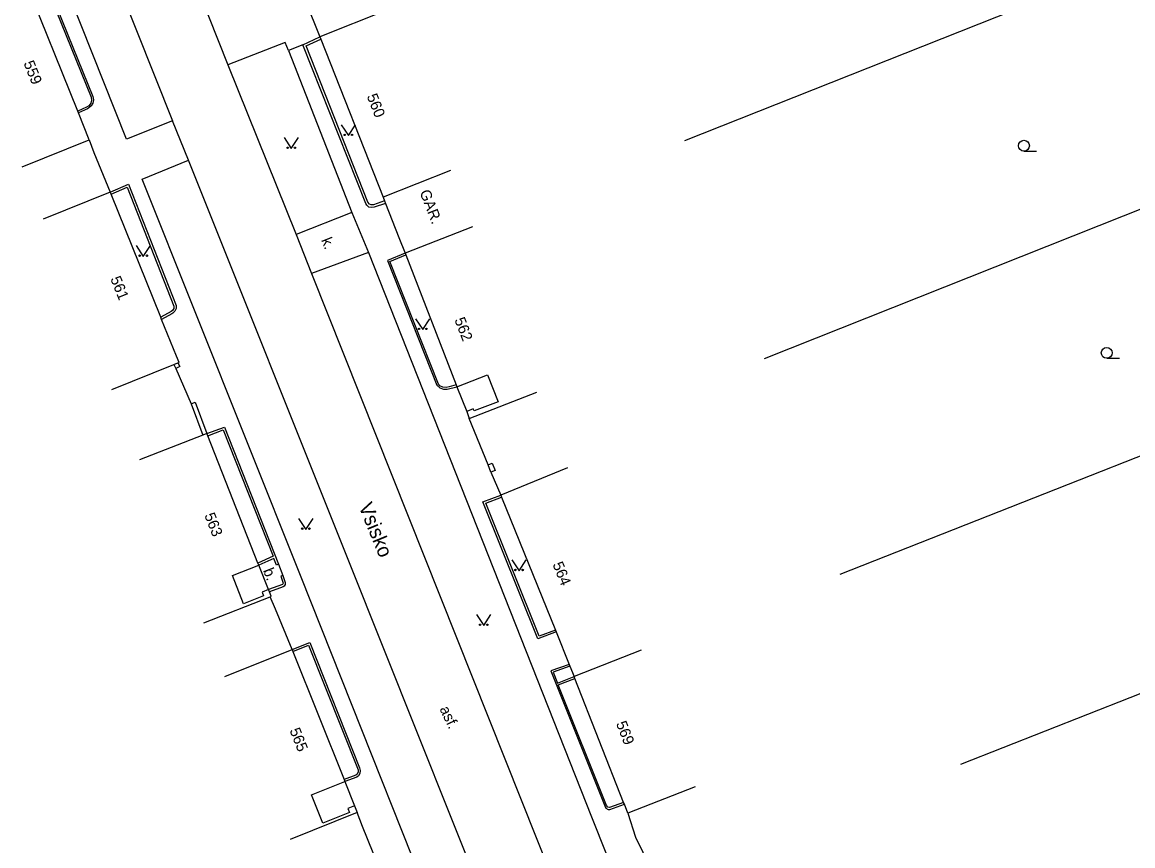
# Model space of a CAD drawing. Extents: x -577457 to -568404, y -1208466 to -1201387.
# Drawn here: x -575038.4 to -574961.6, y -1204652.8 to -1204595.9 of the extents above; entities that cross this region are included whole.
import ezdxf

# ---------------------------------------------------------------- set-up
doc = ezdxf.new("R2010")
doc.units = 0
for name, color, linetype in [('BUDOVY_MĚŘ', 7, 'Continuous'), ('NÁZVY_ULIC_TOK_SMĚR', 7, 'Continuous'), ('POMOC_POPIS', 7, 'Continuous'), ('ROZHRANÍ_PLOCH', 7, 'Continuous'), ('ZN_DOPLŇKOVÉ', 7, 'Continuous'), ('ZN_KULTUR', 7, 'Continuous'), ('Č_POPIS_ORIENT', 7, 'Continuous')]:
    doc.layers.add(name, color=color, linetype=linetype)

msp = doc.modelspace()

# ---------------------------------------------------------------- linework, layer by layer
at = {"layer": 'BUDOVY_MĚŘ'}
for points in [[(-575034.57, -1204602.01), (-575038.23, -1204592.91)], [(-575013.19, -1204595.02), (-575017.84, -1204596.86)], [(-575017.84, -1204596.86), (-575017.77, -1204597.03)], [(-575017.77, -1204597.03), (-575013.46, -1204607.95)], [(-575034.52, -1204602.13), (-575034.57, -1204602.01)], [(-575033.77, -1204603.99), (-575034.52, -1204602.13)], [(-575038.41, -1204605.86), (-575033.77, -1204603.99)], [(-575008.81, -1204606.11), (-575013.46, -1204607.95)], [(-575032.32, -1204607.61), (-575036.96, -1204609.48)], [(-575032.26, -1204607.76), (-575032.32, -1204607.61)], [(-575028.83, -1204616.27), (-575032.26, -1204607.76)], [(-575013.46, -1204607.95), (-575013.36, -1204608.22)], [(-575013.36, -1204608.22), (-575013.29, -1204608.39)], [(-575007.28, -1204610.02), (-575011.93, -1204611.84)], [(-575012.36, -1204610.75), (-575011.93, -1204611.84)], [(-575011.93, -1204611.84), (-575011.88, -1204611.96)], [(-575011.88, -1204611.96), (-575008.4, -1204620.95)], [(-575028.77, -1204616.42), (-575028.83, -1204616.27)], [(-575027.64, -1204619.43), (-575027.57, -1204619.4), (-575027.75, -1204618.95)], [(-575032.21, -1204621.26), (-575027.92, -1204619.54)], [(-575027.92, -1204619.54), (-575027.64, -1204619.43)], [(-575008.4, -1204620.95), (-575008.35, -1204621.07)], [(-575008.35, -1204621.07), (-575007.68, -1204622.79)], [(-575007.5, -1204623.27), (-575002.84, -1204621.46)], [(-575007.68, -1204622.79), (-575007.5, -1204623.27)], [(-575025.92, -1204624.42), (-575030.29, -1204626.14)], [(-575025.64, -1204624.31), (-575025.92, -1204624.42)], [(-575025.58, -1204624.46), (-575025.64, -1204624.31)], [(-575022.11, -1204633.27), (-575025.58, -1204624.46)], [(-575000.7, -1204626.68), (-575005.33, -1204628.57)], [(-575005.33, -1204628.57), (-575005.27, -1204628.71)], [(-575005.27, -1204628.71), (-575001.55, -1204637.91)], [(-575022.05, -1204633.42), (-575022.11, -1204633.27)], [(-575021.38, -1204635.11), (-575022.05, -1204633.42)], [(-575021.32, -1204635.26), (-575021.38, -1204635.11)], [(-575021.27, -1204635.6), (-575021.2, -1204635.57), (-575021.32, -1204635.26)], [(-575025.85, -1204637.4), (-575021.27, -1204635.6)], [(-575001.55, -1204637.91), (-575001.5, -1204638.04)], [(-575024.39, -1204641.11), (-575019.75, -1204639.25)], [(-575019.75, -1204639.25), (-575019.69, -1204639.39)], [(-575019.69, -1204639.39), (-575016.16, -1204648.25)], [(-574995.61, -1204639.29), (-575000.26, -1204641.12)], [(-575000.6, -1204640.28), (-575000.55, -1204640.4)], [(-575000.55, -1204640.4), (-575000.26, -1204641.12)], [(-575000.21, -1204641.25), (-575000.26, -1204641.12)], [(-574996.83, -1204649.83), (-575000.21, -1204641.25)], [(-575016.16, -1204648.25), (-575016.1, -1204648.39)], [(-575016.1, -1204648.39), (-575015.44, -1204650.06)], [(-574991.88, -1204648.75), (-574996.53, -1204650.58)], [(-574996.78, -1204649.95), (-574996.83, -1204649.83)], [(-575015.25, -1204650.53), (-575019.89, -1204652.39)], [(-575015.44, -1204650.06), (-575015.25, -1204650.53)], [(-574996.53, -1204650.58), (-574996.78, -1204649.95)]]:
    msp.add_lwpolyline(points, dxfattribs=at)
at = {"layer": 'ROZHRANÍ_PLOCH'}
for points in [[(-575028.01, -1204602.68), (-575031.2, -1204603.95), (-575037.46, -1204588.14), (-575034.31, -1204586.86)], [(-575034.31, -1204586.86), (-575028.01, -1204602.68)], [(-575026.92, -1204591.94), (-575024.2, -1204598.8)], [(-575020.01, -1204597.81), (-575020.24, -1204597.25), (-575024.2, -1204598.8)], [(-575019, -1204597.41), (-575020.01, -1204597.81)], [(-575020.01, -1204597.81), (-575015.61, -1204609.01)], [(-575024.2, -1204598.8), (-575019.48, -1204610.55)], [(-575026.92, -1204605.41), (-575028.01, -1204602.68)], [(-575007.25, -1204664.14), (-575019.12, -1204634.25), (-575030.11, -1204606.71), (-575026.92, -1204605.41)], [(-575004, -1204662.78), (-575015.78, -1204633.26), (-575026.92, -1204605.41)], [(-575015.61, -1204609.01), (-575019.48, -1204610.55)], [(-575015.61, -1204609.01), (-575014.47, -1204611.78)], [(-575019.48, -1204610.55), (-575018.4, -1204613.25)], [(-575014.47, -1204611.78), (-575018.4, -1204613.25)], [(-575014.47, -1204611.78), (-574999.04, -1204650.82), (-574992.68, -1204666.8)], [(-575018.4, -1204613.25), (-575002.82, -1204652.38), (-574996.49, -1204668.21)]]:
    msp.add_lwpolyline(points, dxfattribs=at)
at = {"layer": 'ZN_DOPLŇKOVÉ'}
for points in [[(-574955.82, -1204589.45), (-574992.63, -1204604.06)], [(-575038.23, -1204592.91), (-575037.11, -1204592.49), (-575033.65, -1204601.05), (-575033.62, -1204601.26), (-575033.67, -1204601.46), (-575033.8, -1204601.63), (-575033.96, -1204601.73), (-575034.57, -1204602.01)], [(-575037.03, -1204592.32), (-575033.53, -1204600.99), (-575033.49, -1204601.22), (-575033.53, -1204601.45), (-575033.64, -1204601.65), (-575033.82, -1204601.81), (-575033.9, -1204601.85), (-575034.52, -1204602.13)], [(-575019.31, -1204593.19), (-575018.21, -1204595.95), (-575017.84, -1204596.86)], [(-575019, -1204597.41), (-575017.84, -1204596.86)], [(-575013.29, -1204608.39), (-575014.07, -1204608.65), (-575014.26, -1204608.68), (-575014.44, -1204608.64), (-575014.59, -1204608.52), (-575014.66, -1204608.4), (-575019, -1204597.41)], [(-575013.36, -1204608.22), (-575014.13, -1204608.48), (-575014.28, -1204608.5), (-575014.41, -1204608.44), (-575014.51, -1204608.31), (-575018.77, -1204597.5), (-575017.77, -1204597.03)], [(-575033.77, -1204603.99), (-575033.45, -1204604.86)], [(-574949.82, -1204604.32), (-574987.11, -1204619.15)], [(-575033.45, -1204604.86), (-575032.32, -1204607.61)], [(-575032.32, -1204607.61), (-575031.07, -1204607.06), (-575027.76, -1204615.45), (-575027.77, -1204615.66), (-575027.85, -1204615.85), (-575027.99, -1204615.99), (-575028.06, -1204616.03), (-575028.77, -1204616.42)], [(-575032.26, -1204607.76), (-575031.16, -1204607.27), (-575027.92, -1204615.49), (-575027.93, -1204615.66), (-575028.02, -1204615.81), (-575028.12, -1204615.88), (-575028.83, -1204616.27)], [(-575013.29, -1204608.39), (-575012.36, -1204610.75)], [(-575011.93, -1204611.84), (-575013.16, -1204612.33), (-575009.75, -1204620.97), (-575009.53, -1204621.16), (-575009.29, -1204621.24), (-575009.04, -1204621.25), (-575008.35, -1204621.07)], [(-575008.4, -1204620.95), (-575008.88, -1204621.07), (-575009.09, -1204621.13), (-575009.32, -1204621.1), (-575009.53, -1204621), (-575009.64, -1204620.9), (-575012.99, -1204612.41), (-575011.88, -1204611.96)], [(-575027.75, -1204618.95), (-575028.77, -1204616.42)], [(-575027.92, -1204619.54), (-575027.78, -1204619.81)], [(-575027.64, -1204619.43), (-575027.51, -1204619.68), (-575027.78, -1204619.81)], [(-575027.78, -1204619.81), (-575026.74, -1204622.26)], [(-574944.1, -1204619.17), (-574981.89, -1204634.06)], [(-575008.35, -1204621.07), (-575006.23, -1204620.25), (-575005.51, -1204622.11), (-575007.17, -1204622.75), (-575007.23, -1204622.61), (-575007.68, -1204622.79)], [(-575026.74, -1204622.26), (-575026.46, -1204622.15), (-575025.64, -1204624.31)], [(-575026.74, -1204622.26), (-575025.92, -1204624.42)], [(-575006.2, -1204626.48), (-575007.5, -1204623.27)], [(-575025.64, -1204624.31), (-575024.42, -1204623.86), (-575020.69, -1204633.35)], [(-575025.58, -1204624.46), (-575024.51, -1204624.06), (-575021.07, -1204632.8), (-575022.11, -1204633.27)], [(-575006.2, -1204626.48), (-575005.93, -1204626.37), (-575005.72, -1204626.87), (-575006, -1204626.98)], [(-575006, -1204626.98), (-575006.2, -1204626.48)], [(-575006, -1204626.98), (-575005.33, -1204628.57)], [(-575001.5, -1204638.04), (-575002.75, -1204638.51), (-575006.56, -1204629.04), (-575005.33, -1204628.57)], [(-575001.55, -1204637.91), (-575002.67, -1204638.32), (-575006.36, -1204629.12), (-575005.27, -1204628.71)], [(-575020.69, -1204633.35), (-575020.84, -1204633.41), (-575021.02, -1204632.95), (-575022.05, -1204633.42)], [(-575021.38, -1204635.11), (-575021.83, -1204635.28), (-575021.72, -1204635.55), (-575023.1, -1204636.1), (-575023.87, -1204634.14), (-575022.05, -1204633.42)], [(-575020.69, -1204633.35), (-575020.39, -1204634.13)], [(-574938.41, -1204633.36), (-574973.54, -1204647.2)], [(-575020.39, -1204634.13), (-575020.54, -1204634.18), (-575020.37, -1204634.67), (-575020.42, -1204634.75), (-575021.38, -1204635.11)], [(-575020.39, -1204634.13), (-575020.22, -1204634.62), (-575020.22, -1204634.75), (-575020.29, -1204634.87), (-575020.37, -1204634.91), (-575021.32, -1204635.26)], [(-575019.75, -1204639.25), (-575020.89, -1204636.45), (-575021.27, -1204635.6)], [(-575001.5, -1204638.04), (-575000.6, -1204640.28)], [(-575019.75, -1204639.25), (-575018.53, -1204638.76), (-575015.09, -1204647.43), (-575015.04, -1204647.62), (-575015.06, -1204647.82), (-575015.16, -1204647.99), (-575015.28, -1204648.09), (-575016.1, -1204648.39)], [(-575019.69, -1204639.39), (-575018.61, -1204638.95), (-575015.19, -1204647.58), (-575015.19, -1204647.74), (-575015.27, -1204647.89), (-575015.34, -1204647.95), (-575016.16, -1204648.25)], [(-575000.6, -1204640.28), (-575001.87, -1204640.73), (-574998.14, -1204650.07), (-574998.05, -1204650.22), (-574997.9, -1204650.31), (-574997.79, -1204650.33), (-574996.78, -1204649.95)], [(-575000.55, -1204640.4), (-575001.7, -1204640.81), (-575001.4, -1204641.58), (-575000.26, -1204641.12)], [(-574996.83, -1204649.83), (-574997.8, -1204650.19), (-574997.93, -1204650.15), (-574998.01, -1204650.05), (-575001.35, -1204641.7), (-575000.21, -1204641.25)], [(-575015.44, -1204650.06), (-575015.9, -1204650.25), (-575015.79, -1204650.53), (-575017.63, -1204651.26), (-575018.41, -1204649.31), (-575016.1, -1204648.39)], [(-575013.75, -1204654.29), (-575014.88, -1204651.49), (-575015.25, -1204650.53)], [(-574996.53, -1204650.58), (-574996.02, -1204652.24), (-574994.51, -1204655.3)]]:
    msp.add_lwpolyline(points, dxfattribs=at)
at = {"layer": 'ZN_KULTUR'}
for p, q in [((-574969.15, -1204604.775), (-574968.275, -1204604.775)), ((-574963.43, -1204619.105), (-574962.555, -1204619.105))]:
    msp.add_line(p, q, dxfattribs=at)
for points in [[(-575016.36, -1204602.95), (-575015.86, -1204603.7), (-575015.36, -1204602.95)], [(-575020.31, -1204603.84), (-575019.81, -1204604.59), (-575019.31, -1204603.84)], [(-575030.54, -1204611.31), (-575030.04, -1204612.06), (-575029.54, -1204611.31)], [(-575011.22, -1204616.37), (-575010.72, -1204617.12), (-575010.22, -1204616.37)], [(-575019.3, -1204630.19), (-575018.8, -1204630.94), (-575018.3, -1204630.19)], [(-575004.56, -1204633.05), (-575004.06, -1204633.8), (-575003.56, -1204633.05)], [(-575007, -1204636.84), (-575006.5, -1204637.59), (-575006, -1204636.84)]]:
    msp.add_lwpolyline(points, dxfattribs=at)
for centre, radius in [((-575016.11, -1204603.65), 0.05), ((-575015.61, -1204603.65), 0.05), ((-575020.06, -1204604.54), 0.05), ((-575019.56, -1204604.54), 0.05), ((-574969.15, -1204604.4), 0.375), ((-575030.29, -1204612.01), 0.05), ((-575029.79, -1204612.01), 0.05), ((-575010.97, -1204617.07), 0.05), ((-575010.47, -1204617.07), 0.05), ((-574963.43, -1204618.73), 0.375), ((-575019.05, -1204630.89), 0.05), ((-575018.55, -1204630.89), 0.05), ((-575004.31, -1204633.75), 0.05), ((-575003.81, -1204633.75), 0.05), ((-575006.75, -1204637.54), 0.05), ((-575006.25, -1204637.54), 0.05)]:
    msp.add_circle(centre, radius, dxfattribs=at)

# ---------------------------------------------------------------- texts
at = {"layer": 'NÁZVY_ULIC_TOK_SMĚR'}
msp.add_text('Vsisko', height=1, rotation=292.18, dxfattribs=at).set_placement((-575015.17, -1204629.33))
at = {"layer": 'POMOC_POPIS'}
for s, rotation, p in [('GAR.', 291.39001, (-575010.95, -1204607.61)), ('k.', 291.71997, (-575017.75, -1204610.92)), ('b.', 291.50001, (-575021.77, -1204633.78)), ('asf.', 295.25999, (-575009.57, -1204643.36))]:
    msp.add_text(s, height=0.75, rotation=rotation, dxfattribs=at).set_placement(p)
at = {"layer": 'Č_POPIS_ORIENT'}
for s, rotation, p in [('559', 291.93999, (-575038.33, -1204598.69)), ('560', 291.56, (-575014.6, -1204600.97)), ('561', 291.93002, (-575032.33, -1204613.6)), ('562', 291.20001, (-575008.54, -1204616.44)), ('563', 291.50998, (-575025.83, -1204629.96)), ('564', 292.16997, (-575001.76, -1204633.36)), ('569', 291.50998, (-574997.37, -1204644.37)), ('565', 291.74003, (-575019.94, -1204644.84))]:
    msp.add_text(s, height=0.75, rotation=rotation, dxfattribs=at).set_placement(p)

doc.saveas('drawing.dxf')
